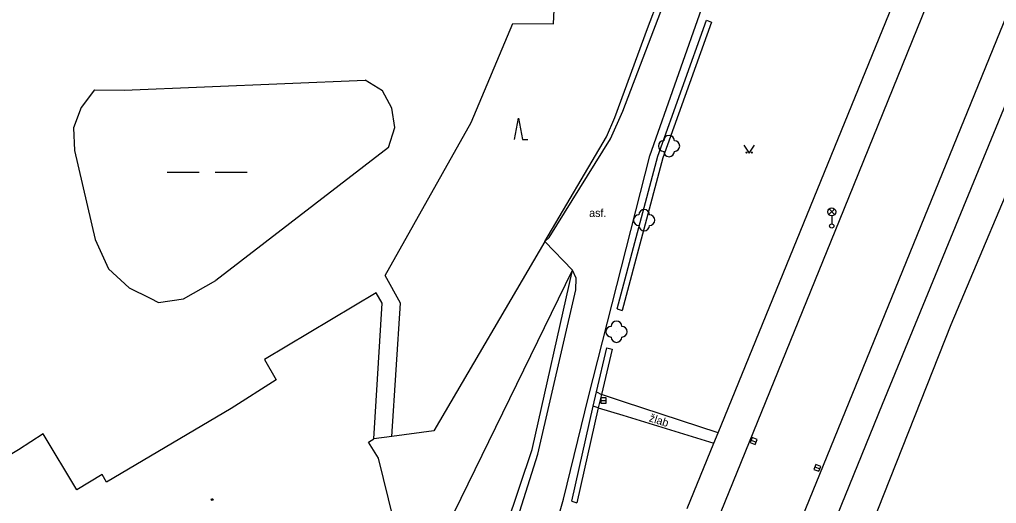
# Model space of a CAD drawing. Extents: x -737812 to -729375, y -1123000 to -1115500.
# Drawn here: x -735753.2 to -735661.6, y -1119421.9 to -1119376.6 of the extents above; entities that cross this region are included whole.
import ezdxf

# ---------------------------------------------------------------- set-up
doc = ezdxf.new("R2010")
doc.units = 0
for name, color, linetype in [('Doplněk polohopisu', 7, 'Continuous'), ('Hranice - ploty_ zdi', 7, 'Continuous'), ('Hranice parcel a úz_ celk', 7, 'Continuous'), ('Komunikace', 7, 'Continuous'), ('Pomocné popisy', 7, 'Continuous'), ('Povr_ zn_ inž_ sítí - el_', 7, 'Continuous'), ('Povr_ zn_ inž_ sítí - kan_', 7, 'Continuous'), ('Stavební objekty', 7, 'Continuous'), ('Vodstvo', 7, 'Continuous'), ('Zeleň', 7, 'Continuous'), ('Značky druhů budov', 7, 'Continuous'), ('Značky druhů pozemků', 7, 'Continuous')]:
    doc.layers.add(name, color=color, linetype=linetype)

msp = doc.modelspace()

# ---------------------------------------------------------------- linework, layer by layer
at = {"layer": 'Doplněk polohopisu'}
for p, q in [((-735688.76, -1119376.62), (-735688.29, -1119376.79)), ((-735658.73, -1119379.57), (-735672.3, -1119412.61)), ((-735672.3, -1119412.61), (-735687.87, -1119450.89)), ((-735701.38, -1119421.67), (-735700.9, -1119421.82))]:
    msp.add_line(p, q, dxfattribs=at)
for points in [[(-735690.56, -1119422.36), (-735688.06, -1119416.24), (-735687.67, -1119415.27), (-735669.03, -1119369.63)], [(-735699.08, -1119411.42), (-735698.61, -1119411.68)], [(-735687.67, -1119415.27), (-735696.54, -1119412.36), (-735698.61, -1119411.68)], [(-735698.9, -1119412.91), (-735699.38, -1119412.76)], [(-735698.9, -1119412.91), (-735696.61, -1119413.61), (-735688.06, -1119416.24)]]:
    msp.add_lwpolyline(points, dxfattribs=at)
at = {"layer": 'Hranice - ploty_ zdi'}
for p, q in [((-735694.28, -1119377.4), (-735690.6, -1119367.5)), ((-735693.32, -1119389.36), (-735688.76, -1119376.62)), ((-735688.29, -1119376.79), (-735692.84, -1119389.51)), ((-735703.92, -1119397.34), (-735698.14, -1119387.54)), ((-735697.14, -1119403.66), (-735693.32, -1119389.36)), ((-735692.84, -1119389.51), (-735696.66, -1119403.79)), ((-735703.92, -1119397.34), (-735701.33, -1119400.04)), ((-735705.1, -1119416.82), (-735701.33, -1119400.04)), ((-735697.14, -1119403.66), (-735696.66, -1119403.79)), ((-735699.08, -1119411.42), (-735698.09, -1119407.3)), ((-735698.09, -1119407.3), (-735697.6, -1119407.42)), ((-735699.38, -1119412.76), (-735699.08, -1119411.42)), ((-735698.61, -1119411.68), (-735698.9, -1119412.91)), ((-735701.38, -1119421.67), (-735699.38, -1119412.76)), ((-735698.9, -1119412.91), (-735700.9, -1119421.82)), ((-735709.26, -1119429.09), (-735705.1, -1119416.82))]:
    msp.add_line(p, q, dxfattribs=at)
for points in [[(-735698.14, -1119387.54), (-735697.36, -1119385.72), (-735694.28, -1119377.4)], [(-735697.6, -1119407.42), (-735698.61, -1119411.68)]]:
    msp.add_lwpolyline(points, dxfattribs=at)
at = {"layer": 'Hranice parcel a úz_ celk'}
for points in [[(-735718.26, -1119415.61), (-735717.45, -1119403.13), (-735718.89, -1119400.54), (-735710.83, -1119386.19), (-735706.92, -1119376.92), (-735703.09, -1119376.97), (-735702.61, -1119366.31)], [(-735746.12, -1119383.15), (-735743.35, -1119383.16), (-735720.75, -1119382.24)], [(-735718.58, -1119388.53), (-735717.96, -1119386.66), (-735718.27, -1119384.85), (-735719.12, -1119383.22), (-735720.75, -1119382.24)], [(-735746.12, -1119383.15), (-735747.37, -1119384.79), (-735748.11, -1119386.69), (-735748, -1119388.82)], [(-735748, -1119388.82), (-735746.06, -1119397.16), (-735744.83, -1119399.91)], [(-735718.58, -1119388.53), (-735734.76, -1119400.99)], [(-735703.92, -1119397.34), (-735714.33, -1119415.08), (-735718.26, -1119415.61), (-735719.94, -1119415.81)], [(-735744.83, -1119399.91), (-735742.87, -1119401.68), (-735740.91, -1119402.65), (-735740.12, -1119403.04), (-735737.79, -1119402.71), (-735734.76, -1119400.99)], [(-735715.2, -1119426.94), (-735712.52, -1119427.75), (-735711.09, -1119423.38), (-735712.42, -1119422.72), (-735701.33, -1119400.04)]]:
    msp.add_lwpolyline(points, dxfattribs=at)
at = {"layer": 'Komunikace'}
for p, q in [((-735696.61, -1119385.12), (-735690.03, -1119367.9)), ((-735694.07, -1119389.33), (-735689.01, -1119374.96)), ((-735697.75, -1119387.72), (-735696.61, -1119385.12)), ((-735699.82, -1119411.88), (-735694.07, -1119389.33)), ((-735700.97, -1119400.79), (-735701.33, -1119400.04)), ((-735701.01, -1119401.86), (-735700.97, -1119400.79)), ((-735704.58, -1119417.27), (-735701.01, -1119401.86)), ((-735702.16, -1119421.46), (-735699.82, -1119411.88)), ((-735706.26, -1119422.61), (-735704.58, -1119417.27)), ((-735703.96, -1119427.61), (-735702.16, -1119421.46))]:
    msp.add_line(p, q, dxfattribs=at)
for points in [[(-735704.67, -1119465.08), (-735676.3, -1119395.39), (-735639.86, -1119305.58), (-735636.92, -1119297.56), (-735634, -1119288.05), (-735630.84, -1119275.43), (-735628.05, -1119261.25), (-735626.31, -1119250.08), (-735625.52, -1119242.89), (-735625.22, -1119238.36), (-735625.3, -1119231.25), (-735625.78, -1119225.91), (-735626.45, -1119221.57), (-735627.55, -1119217.26)], [(-735659.58, -1119373.54), (-735697.39, -1119466.28), (-735697.93, -1119467.85), (-735699.57, -1119473.37), (-735700.88, -1119478.67), (-735701.76, -1119483.33), (-735702.47, -1119488.93), (-735702.92, -1119495.46), (-735703, -1119500.43), (-735702.63, -1119507.68), (-735702.09, -1119512.57), (-735701.2, -1119517.95), (-735700.28, -1119522.9), (-735699.14, -1119527.61), (-735697.72, -1119532.51), (-735696.63, -1119535.57), (-735694.67, -1119539.88), (-735694.48, -1119540.275)], [(-735703.92, -1119397.34), (-735703.51, -1119396.98), (-735697.75, -1119387.72)]]:
    msp.add_lwpolyline(points, dxfattribs=at)
at = {"layer": 'Povr_ zn_ inž_ sítí - el_'}
for p, q in [((-735677.284, -1119394.828), (-735676.756, -1119394.3)), ((-735676.748, -1119394.825), (-735677.276, -1119394.296)), ((-735677.02, -1119394.94), (-735677.02, -1119395.69))]:
    msp.add_line(p, q, dxfattribs=at)
for centre, radius in [((-735677.02, -1119394.565), 0.375), ((-735677.02, -1119395.89), 0.2)]:
    msp.add_circle(centre, radius, dxfattribs=at)
at = {"layer": 'Povr_ zn_ inž_ sítí - kan_'}
for p, q in [((-735698.68, -1119412.22), (-735698.18, -1119412.22)), ((-735684.562, -1119415.937), (-735684.098, -1119416.123)), ((-735678.592, -1119418.448), (-735678.128, -1119418.632))]:
    msp.add_line(p, q, dxfattribs=at)
for points in [[(-735698.68, -1119412.47), (-735698.18, -1119412.47), (-735698.18, -1119411.97), (-735698.68, -1119411.97)], [(-735684.656, -1119416.17), (-735684.192, -1119416.357), (-735684.004, -1119415.891), (-735684.469, -1119415.704)], [(-735678.685, -1119418.681), (-735678.22, -1119418.866), (-735678.035, -1119418.4), (-735678.5, -1119418.215)]]:
    msp.add_lwpolyline(points, close=True, dxfattribs=at)
at = {"layer": 'Stavební objekty'}
for points in [[(-735719.94, -1119415.81), (-735719.17, -1119403.12), (-735719.74, -1119402.16), (-735730.19, -1119408.39), (-735729.09, -1119410.31), (-735733.31, -1119412.97), (-735744.99, -1119419.87), (-735745.41, -1119419.17), (-735747.77, -1119420.59), (-735750.95, -1119415.34), (-735753.26, -1119416.86), (-735758.79, -1119420.15), (-735757.64, -1119422.29), (-735765.2, -1119426.37), (-735762.05, -1119432.21), (-735764.07, -1119433.61), (-735762.57, -1119436.36), (-735760.38, -1119435.11), (-735756.49, -1119441.09)], [(-735749.78, -1119434.7), (-735742.51, -1119430.28), (-735739.23, -1119435.83), (-735718.09, -1119423.34), (-735719.5, -1119417.64), (-735720.43, -1119416.13), (-735719.94, -1119415.81)]]:
    msp.add_lwpolyline(points, dxfattribs=at)
at = {"layer": 'Vodstvo'}
msp.add_lwpolyline([(-735583.08, -1119307.91), (-735586.22, -1119307.52), (-735597.02, -1119313.69), (-735597.51, -1119313.93), (-735604.17, -1119314.44), (-735609.01, -1119315.2), (-735617.84, -1119318.35), (-735626.11, -1119323.85), (-735628.8, -1119327.29), (-735634.57, -1119336.76), (-735641.6, -1119349.43), (-735650.92, -1119369.77), (-735665.87, -1119405.16), (-735682.99, -1119448.39), (-735695.62, -1119476.92), (-735697.7, -1119490.11), (-735696.22, -1119510.16), (-735693.58, -1119520.05), (-735692.29, -1119523.26), (-735688.96, -1119529.37), (-735681.547, -1119540.275)], dxfattribs=at)
at = {"layer": 'Zeleň'}
for centre in [(-735692.27, -1119388.4), (-735694.6, -1119395.34), (-735697.2, -1119405.79)]:
    msp.add_circle(centre, 0.0005, dxfattribs=at)
for centre, start, end in [((-735692.27, -1119387.9), 0, 179.99999), ((-735692.77, -1119388.4), 89.99999, 269.99999), ((-735691.77, -1119388.4), 270, 89.99999), ((-735692.27, -1119388.9), 179.99999, 359.99999), ((-735695.1, -1119395.34), 89.99999, 269.99999), ((-735694.6, -1119394.84), 0, 179.99999), ((-735694.1, -1119395.34), 270, 89.99999), ((-735694.6, -1119395.84), 179.99999, 359.99999), ((-735697.2, -1119405.29), 0, 179.99999), ((-735697.7, -1119405.79), 89.99999, 269.99999), ((-735696.7, -1119405.79), 270, 89.99999), ((-735697.2, -1119406.29), 179.99999, 359.99999)]:
    msp.add_arc(centre, 0.5, start, end, dxfattribs=at)
at = {"layer": 'Značky druhů budov'}
msp.add_circle((-735735.09, -1119421.52), 0.0875, dxfattribs=at)
at = {"layer": 'Značky druhů pozemků'}
for p, q in [((-735739.33, -1119390.85), (-735736.33, -1119390.85)), ((-735734.83, -1119390.85), (-735731.83, -1119390.85))]:
    msp.add_line(p, q, dxfattribs=at)
for points in [[(-735706.745, -1119387.8), (-735706.37, -1119385.8), (-735705.995, -1119387.8), (-735705.495, -1119387.8)], [(-735685.26, -1119388.31), (-735684.76, -1119389.06), (-735684.26, -1119388.31)]]:
    msp.add_lwpolyline(points, dxfattribs=at)
for centre in [(-735685.01, -1119389.01), (-735684.51, -1119389.01)]:
    msp.add_circle(centre, 0.05, dxfattribs=at)

# ---------------------------------------------------------------- texts
at = {"layer": 'Pomocné popisy'}
msp.add_text('asf.', height=0.75, dxfattribs=at).set_placement((-735699.76, -1119395.04))
msp.add_text('žlab', height=0.75, rotation=342.47097, dxfattribs=at).set_placement((-735694.2, -1119414.17))

doc.saveas('drawing.dxf')
